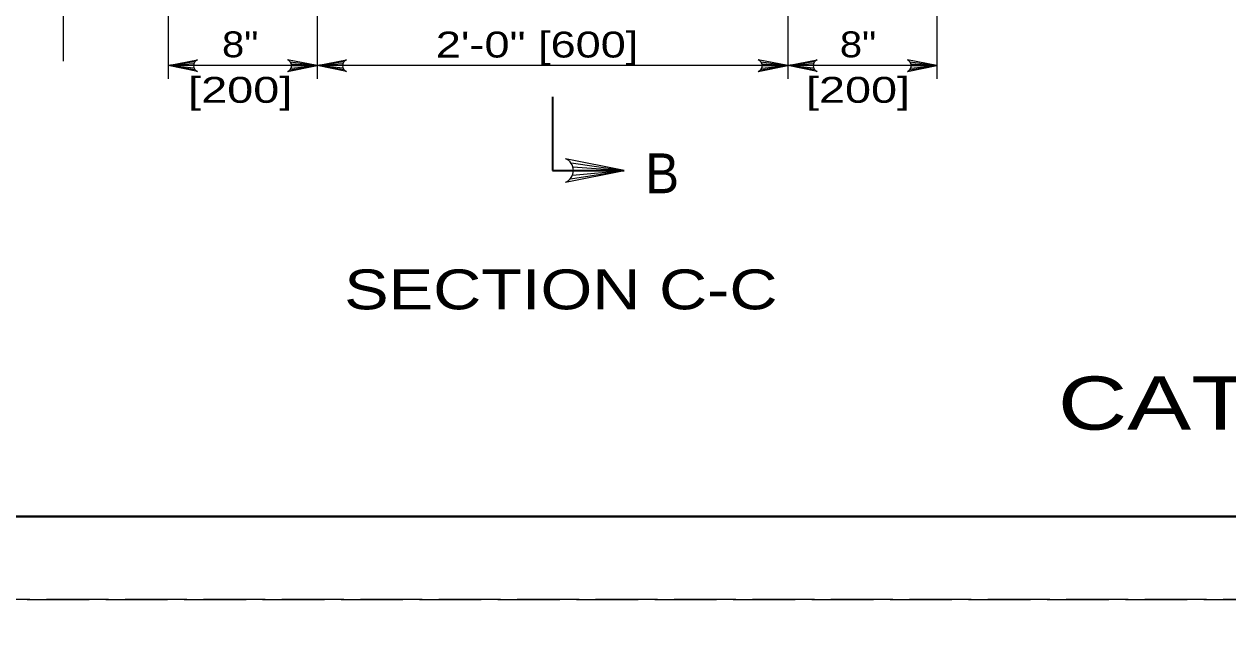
# Model space of a CAD drawing. Extents: x -410.5 to -376.5, y 1617.6 to 1661.6.
# Drawn here: x -406.23 to -398.98, y 1639.31 to 1643.03 of the extents above; entities that cross this region are included whole.
import ezdxf
from ezdxf.enums import TextEntityAlignment as Align

# ---------------------------------------------------------------- set-up
doc = ezdxf.new("R2010")
doc.units = 0
doc.header["$LTSCALE"] = 0.062
doc.linetypes.add('LONG_DASHED', pattern=[7.5, 6, -1.5])
doc.layers.add('1', color=7, linetype='Continuous', lineweight=13)

msp = doc.modelspace()

# ---------------------------------------------------------------- linework, layer by layer
at = {"layer": '1'}
for p, q in [((-405.98842, 1642.80217), (-405.98842, 1644.24217)), ((-404.46308, 1644.31375), (-404.46308, 1642.69667)), ((-401.631, 1644.31375), (-401.631, 1642.69667)), ((-405.35992, 1643.33558), (-405.35992, 1642.69667)), ((-400.73417, 1643.33558), (-400.73417, 1642.69667)), ((-405.19967, 1642.79775), (-405.35992, 1642.77533)), ((-404.62333, 1642.79775), (-404.46308, 1642.77533)), ((-404.30283, 1642.79775), (-404.46308, 1642.77533)), ((-401.79117, 1642.79775), (-401.631, 1642.77533)), ((-401.47075, 1642.79775), (-401.631, 1642.77533)), ((-400.89442, 1642.79775), (-400.73417, 1642.77533)), ((-405.20508, 1642.78658), (-405.35992, 1642.77533)), ((-405.20675, 1642.77533), (-405.35992, 1642.77533)), ((-405.20392, 1642.76092), (-405.35992, 1642.77533)), ((-405.19775, 1642.7505), (-405.35992, 1642.77533)), ((-404.62525, 1642.7505), (-404.46308, 1642.77533)), ((-404.61908, 1642.76092), (-404.46308, 1642.77533)), ((-404.61792, 1642.78658), (-404.46308, 1642.77533)), ((-404.61625, 1642.77533), (-404.46308, 1642.77533)), ((-404.30833, 1642.78658), (-404.46308, 1642.77533)), ((-404.30992, 1642.77533), (-404.46308, 1642.77533)), ((-404.30708, 1642.76092), (-404.46308, 1642.77533)), ((-404.301, 1642.7505), (-404.46308, 1642.77533)), ((-401.631, 1642.77533), (-404.46308, 1642.77533)), ((-401.79308, 1642.7505), (-401.631, 1642.77533)), ((-401.78692, 1642.76092), (-401.631, 1642.77533)), ((-401.78575, 1642.78658), (-401.631, 1642.77533)), ((-401.78408, 1642.77533), (-401.631, 1642.77533)), ((-401.47617, 1642.78658), (-401.631, 1642.77533)), ((-401.47783, 1642.77533), (-401.631, 1642.77533)), ((-401.475, 1642.76092), (-401.631, 1642.77533)), ((-401.46883, 1642.7505), (-401.631, 1642.77533)), ((-400.89625, 1642.7505), (-400.73417, 1642.77533)), ((-400.89017, 1642.76092), (-400.73417, 1642.77533)), ((-400.889, 1642.78658), (-400.73417, 1642.77533)), ((-400.88733, 1642.77533), (-400.73417, 1642.77533)), ((-402.93867, 1642.09483), (-402.61433, 1642.14442)), ((-402.93483, 1642.18925), (-402.61433, 1642.14442)), ((-402.92633, 1642.11558), (-402.61433, 1642.14442)), ((-402.924, 1642.167), (-402.61433, 1642.14442)), ((-402.92067, 1642.14442), (-402.61433, 1642.14442))]:
    msp.add_line(p, q, dxfattribs=at)
at = {"layer": '1', "lineweight": 35}
for p, q in [((-403.047, 1642.58783), (-403.047, 1642.499)), ((-403.047, 1642.499), (-403.047, 1642.14442)), ((-403.047, 1642.14442), (-402.61433, 1642.14442))]:
    msp.add_line(p, q, dxfattribs=at)
at = {"layer": '1', "linetype": 'LONG_DASHED'}
for points in [[(-410.45475, 1639.56183), (-376.45475, 1639.56183), (-376.45475, 1661.56183), (-410.45475, 1661.56183)], [(-410.45475, 1617.56183), (-376.45475, 1617.56183), (-376.45475, 1639.56183), (-410.45475, 1639.56183)]]:
    msp.add_lwpolyline(points, close=True, dxfattribs=at)
at = {"layer": '1', "lineweight": 25}
msp.add_lwpolyline([(-376.95475, 1640.06183), (-408.45475, 1640.06183), (-408.45475, 1661.06183)], dxfattribs=at)
at = {"layer": '1', "lineweight": 40}
msp.add_lwpolyline([(-408.45475, 1661.06183), (-376.95475, 1661.06183), (-376.95475, 1640.06183), (-408.45475, 1640.06183)], close=True, dxfattribs=at)
msp.add_lwpolyline([(-408.45475, 1661.06183), (-376.95475, 1661.06183), (-376.95475, 1640.06183), (-408.45475, 1640.06183)], close=True, dxfattribs=at)
at = {"layer": '1'}
for points in [[(-405.18292, 1642.73992), (-405.35992, 1642.77533), (-405.18292, 1642.81067)], [(-404.64008, 1642.73992), (-404.46308, 1642.77533), (-404.64008, 1642.81067)], [(-404.28608, 1642.73992), (-404.46308, 1642.77533), (-404.28608, 1642.81067)], [(-401.808, 1642.73992), (-401.631, 1642.77533), (-401.808, 1642.81067)], [(-401.454, 1642.73992), (-401.631, 1642.77533), (-401.454, 1642.81067)], [(-400.91117, 1642.73992), (-400.73417, 1642.77533), (-400.91117, 1642.81067)], [(-404.46308, 1642.77533), (-404.78325, 1642.77533), (-405.35992, 1642.77533)], [(-400.73417, 1642.77533), (-401.05433, 1642.77533), (-401.631, 1642.77533)], [(-402.96833, 1642.07358), (-402.61433, 1642.14442), (-402.96833, 1642.21517)]]:
    msp.add_lwpolyline(points, dxfattribs=at)
for centre, radius, start, end in [((-405.16862, 1642.77534), 0.0382, 112.08782, 247.91395), ((-404.65441, 1642.77534), 0.0382, 292.08605, 67.91218), ((-404.27182, 1642.77534), 0.0382, 112.08782, 247.91395), ((-401.82225, 1642.77534), 0.0382, 292.08605, 67.91218), ((-401.43966, 1642.77534), 0.0382, 112.08782, 247.91395), ((-400.92545, 1642.77534), 0.0382, 292.08605, 67.91218), ((-402.99696, 1642.14446), 0.0764, 292.08605, 67.91218)]:
    msp.add_arc(centre, radius, start, end, dxfattribs=at)

# ---------------------------------------------------------------- texts
for s, height, width, p in [('8"', 0.156, 1.15, (-404.92567, 1642.82558)), ('8"', 0.156, 1.15, (-401.20792, 1642.82558)), ('[200]', 0.156, 1.35, (-404.92567, 1642.55158)), ('[200]', 0.156, 1.35, (-401.20792, 1642.55158)), ('B', 0.24, 0.95, (-402.38633, 1642.007)), ('CATCH BASIN No. 2-2A', 0.32, 1.35, (-396.8435, 1640.58383))]:
    msp.add_text(s, height=height, dxfattribs=dict(at, width=width)).set_placement(p, align=Align.CENTER)
for s, height, width, p in [('2\'-0" [600]', 0.156, 1.3, (-403.74867, 1642.82408)), ('SECTION C-C', 0.24, 1.25, (-404.3, 1641.30808))]:
    msp.add_text(s, height=height, dxfattribs=dict(at, width=width)).set_placement(p)

doc.saveas('drawing.dxf')
